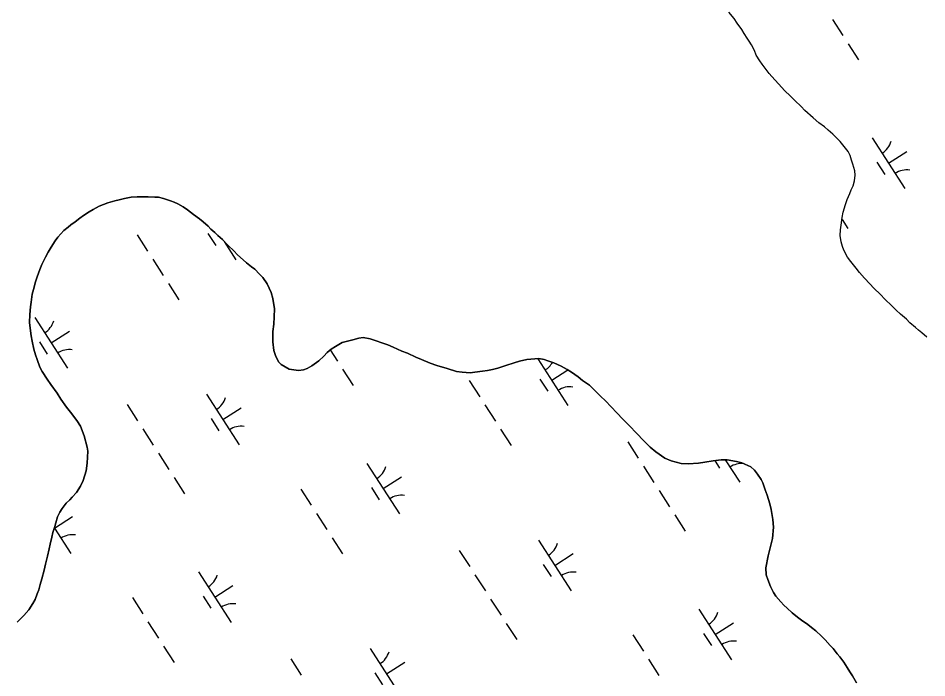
# Model space of a CAD drawing. Extents: x 3937982 to 3958556, y 219448 to 241894.
# Drawn here: x 3953596 to 3954350, y 227968 to 228516 of the extents above; entities that cross this region are included whole.
import ezdxf

# ---------------------------------------------------------------- set-up
doc = ezdxf.new("R2010")
doc.units = 0
doc.layers.add('V-TOPO-SHOR', color=7, linetype='Continuous')
doc.layers.add('V-WETL-SWMP', color=7, linetype='Continuous')

msp = doc.modelspace()

# ---------------------------------------------------------------- linework, layer by layer
at = {"layer": 'V-TOPO-SHOR'}
for points in [[(3954280.468, 228410.754), (3954278.162, 228413.387), (3954274.728, 228417.105), (3954272.19, 228419.425), (3954268.289, 228422.945), (3954265.245, 228425.497), (3954260.682, 228428.897), (3954255.767, 228433.036), (3954249.017, 228439.069), (3954245.775, 228442.553), (3954240.78, 228447.585), (3954237.149, 228451.03), (3954232.154, 228455.634), (3954227.232, 228461.016), (3954223.915, 228464.694), (3954219.227, 228469.92), (3954216.882, 228473.058), (3954213.636, 228477.592), (3954211.524, 228480.382), (3954208.665, 228485.11), (3954207.133, 228488.875), (3954204.665, 228493.722), (3954202.71, 228496.628), (3954201.182, 228499.305), (3954198.56, 228503.141), (3954196.641, 228506.32), (3954192.849, 228511.747), (3954190.227, 228515.622), (3954185.967, 228520.85)], [(3954350.268, 228250.954), (3954346.17, 228254.629), (3954343.44, 228256.949), (3954340.71, 228259.075), (3954336.223, 228262.943), (3954333.294, 228265.845), (3954328.418, 228270.099), (3954324.906, 228273.388), (3954321.197, 228277.064), (3954315.344, 228282.676), (3954311.635, 228286.352), (3954306.171, 228291.577), (3954302.851, 228295.255), (3954298.554, 228299.9), (3954294.257, 228304.739), (3954291.521, 228308.227), (3954287.222, 228313.844), (3954284.486, 228317.525), (3954281.353, 228323.146), (3954280.171, 228326.251), (3954278.989, 228330.132), (3954278.383, 228335.377), (3954278.557, 228340.042), (3954279.125, 228343.932), (3954280.069, 228350.35), (3954280.904, 228354.862), (3954282.819, 228361.206), (3954284.085, 228365.37), (3954286.2, 228370.316), (3954287.548, 228373.431), (3954289.088, 228376.743), (3954290.237, 228380.789), (3954290.684, 228385.418), (3954290.395, 228389.186), (3954288.818, 228394.62), (3954287.714, 228398.036), (3954286.647, 228401.919), (3954285.002, 228404.982), (3954280.468, 228410.754)], [(3953808.187, 228239.834), (3953807.186, 228247.018), (3953807.341, 228255.571), (3953808.093, 228261.792), (3953808.455, 228268.014), (3953808.619, 228274.621), (3953807.222, 228283.167), (3953805.84, 228288.214), (3953802.7, 228295.197), (3953798.985, 228300.428), (3953796.329, 228303.371), (3953792.231, 228307.473), (3953789.54, 228309.443), (3953785.485, 228312.769), (3953782.558, 228315.129), (3953777.991, 228319.46), (3953774.79, 228322.673), (3953770.225, 228326.968), (3953767.882, 228329.407), (3953765.384, 228331.961), (3953761.677, 228335.287), (3953759.178, 228337.843), (3953755.861, 228340.784), (3953753.52, 228343.143), (3953749.461, 228346.741), (3953746.342, 228349.099), (3953741.465, 228352.885), (3953736.396, 228356.635), (3953732.966, 228359.068), (3953728.29, 228361.731), (3953725.329, 228363.078), (3953722.372, 228364.154), (3953716.416, 228366.148), (3953712.486, 228367.183), (3953709.375, 228367.285), (3953703.895, 228367.572), (3953698.453, 228367.471), (3953694.722, 228367.377), (3953689.669, 228367.121), (3953684.037, 228366.165), (3953679.573, 228364.979), (3953676.079, 228364.186), (3953670.256, 228362.413), (3953666.568, 228361.231), (3953663.076, 228359.66), (3953658.192, 228356.92), (3953654.741, 228354.921), (3953649.973, 228351.909), (3953647.145, 228349.875), (3953643.192, 228346.864), (3953639.628, 228344.206), (3953637.226, 228342.369), (3953633.857, 228339.477), (3953628.749, 228333.974), (3953626.626, 228330.974), (3953623.148, 228325.711), (3953620.836, 228321.621), (3953618.522, 228317.334), (3953615.437, 228311.297), (3953613.901, 228307.209), (3953611.595, 228300.979), (3953610.254, 228296.891), (3953608.532, 228290.471), (3953607.577, 228286.579), (3953606.633, 228280.163)], [(3953606.633, 228280.163), (3953606.068, 228276.079), (3953605.511, 228269.857), (3953605.15, 228263.249), (3953605.755, 228258.587), (3953606.754, 228251.983), (3953607.356, 228247.71), (3953608.939, 228240.915), (3953610.125, 228236.451), (3953611.503, 228232.375), (3953613.863, 228226.165), (3953615.822, 228222.481), (3953619.931, 228216.085), (3953623.058, 228211.631), (3953628.143, 228204.461), (3953631.275, 228199.615), (3953635.967, 228193.029), (3953639.288, 228188.767), (3953644.566, 228181.793), (3953647.503, 228177.142), (3953650.647, 228169.186), (3953653.213, 228159.675), (3953653.616, 228156.374), (3953653.076, 228146.459), (3953652.326, 228140.043), (3953649.834, 228132.064), (3953647.716, 228127.196), (3953644.241, 228122.127), (3953640.761, 228118.226), (3953638.631, 228116.079), (3953635.729, 228113.151), (3953632.249, 228108.86), (3953630.318, 228105.743), (3953628.588, 228101.85), (3953627.054, 228096.789), (3953626.29, 228093.871), (3953624.756, 228088.81)], [(3953985.503, 228223.302), (3953981.229, 228222.7), (3953975.013, 228221.895), (3953971.128, 228221.492), (3953964.519, 228221.85), (3953959.657, 228222.606), (3953951.873, 228224.906), (3953943.312, 228227.394), (3953937.86, 228229.315), (3953930.657, 228232.393), (3953925.986, 228234.316), (3953918.974, 228237.589), (3953914.302, 228239.514), (3953907.097, 228242.592), (3953902.618, 228244.516), (3953898.53, 228246.054), (3953892.11, 228248.163), (3953888.02, 228249.699), (3953882.382, 228250.647), (3953878.691, 228250.049), (3953873.643, 228248.861), (3953870.344, 228248.069), (3953864.908, 228246.492), (3953859.285, 228243.356), (3953855.602, 228241.009), (3953852.311, 228238.273), (3953849.604, 228235.347), (3953845.344, 228231.441), (3953839.726, 228227.337), (3953835.655, 228224.988), (3953832.745, 228224.003), (3953828.47, 228223.206), (3953820.887, 228224.533), (3953814.069, 228228.197), (3953811.921, 228230.52), (3953809.371, 228235.756), (3953808.187, 228239.834)], [(3954238.437, 228022.08), (3954234.341, 228025.951), (3954231.607, 228028.66), (3954229.069, 228031.175), (3954224.967, 228036.017), (3954223.011, 228039.118), (3954220.462, 228044.16), (3954218.107, 228049.786), (3954216.728, 228053.667), (3954216.509, 228059.495), (3954218.604, 228069.416), (3954219.939, 228075.058), (3954222.233, 228084.008), (3954222.971, 228093.338), (3954222.36, 228099.556), (3954220.963, 228107.908), (3954219.778, 228112.567), (3954217.609, 228119.942), (3954216.034, 228124.404), (3954214.068, 228130.032), (3954212.694, 228132.748), (3954209.759, 228137.399), (3954207.217, 228140.692), (3954204.096, 228143.4), (3954196.699, 228146.67), (3954192.224, 228147.817), (3954184.444, 228149.144), (3954179.389, 228149.316), (3954172.786, 228148.317), (3954165.794, 228147.121), (3954160.552, 228146.32), (3954152.001, 228145.894), (3954146.363, 228146.259), (3954137.999, 228148.362), (3954132.742, 228150.67), (3954125.334, 228155.692), (3954120.652, 228159.753), (3954115.969, 228164.396), (3954108.551, 228171.943), (3954104.06, 228176.782), (3954097.422, 228183.557), (3954093.324, 228187.62), (3954087.661, 228193.621), (3954083.952, 228197.686), (3954078.877, 228202.716), (3954073.608, 228207.746), (3954070.096, 228211.035), (3954064.441, 228215.092), (3954060.736, 228217.992), (3954055.276, 228222.049), (3954051.77, 228224.171), (3954046.705, 228227.065), (3954043.588, 228228.412), (3954040.67, 228229.565), (3954035.607, 228231.486), (3954032.494, 228232.445), (3954028.021, 228233.202), (3954021.415, 228232.787), (3954018.113, 228232.383), (3954012.094, 228230.997), (3954007.629, 228229.616), (3954000.644, 228227.45), (3953994.045, 228225.283), (3953989.578, 228224.292), (3953985.503, 228223.302)], [(3953624.756, 228088.81), (3953623.801, 228084.919), (3953622.466, 228079.084), (3953621.512, 228075.193), (3953620.177, 228069.162), (3953618.456, 228062.547), (3953617.506, 228057.685), (3953615.593, 228050.291), (3953614.254, 228045.622), (3953613.107, 228041.34), (3953611.761, 228037.835), (3953610.031, 228033.359), (3953608.104, 228029.852), (3953604.821, 228024.786), (3953600.567, 228019.907), (3953598.437, 228017.761), (3953595.148, 228014.443)], [(3954291.744, 227964.202), (3954288.416, 227969.823), (3954286.264, 227973.313), (3954284.109, 227976.803), (3954281.369, 227981.259), (3954278.047, 227985.521), (3954275.897, 227988.233), (3954272.383, 227992.493), (3954270.038, 227995.204), (3954265.743, 227999.655), (3954262.812, 228002.948), (3954258.131, 228007.201), (3954254.426, 228010.101), (3954251.305, 228012.614), (3954246.043, 228016.09), (3954242.728, 228018.603), (3954238.437, 228022.08)]]:
    msp.add_lwpolyline(points, dxfattribs=at)
at = {"layer": 'V-WETL-SWMP'}
for p, q in [((3954271.836, 228514.735), (3954280.496, 228501.281)), ((3954284.826, 228494.554), (3954293.486, 228481.1)), ((3954304.983, 228416.363), (3954332.045, 228374.32)), ((3954318.514, 228395.342), (3954333.65, 228405.084)), ((3954308.779, 228396.211), (3954315.274, 228386.12)), ((3954279.839, 228348.791), (3954284.757, 228341.151)), ((3953694.687, 228335.896), (3953703.347, 228322.442)), ((3953753.349, 228337.14), (3953759.844, 228327.05)), ((3953766.774, 228330.54), (3953776.616, 228315.25)), ((3953707.677, 228315.715), (3953716.337, 228302.261)), ((3953720.667, 228295.534), (3953729.327, 228282.081)), ((3953609.686, 228267.263), (3953636.749, 228225.22)), ((3953623.217, 228246.242), (3953638.353, 228255.984)), ((3953613.482, 228247.111), (3953619.977, 228237.021)), ((3953854.933, 228240.453), (3953860.894, 228231.192)), ((3954027.275, 228233.156), (3954052.311, 228194.261)), ((3953865.224, 228224.466), (3953873.884, 228211.012)), ((3954038.78, 228215.283), (3954052.192, 228223.916)), ((3953970.383, 228214.907), (3953979.042, 228201.453)), ((3954029.045, 228216.152), (3954035.54, 228206.061)), ((3953752.252, 228203.573), (3953779.314, 228161.53)), ((3953686.387, 228194.978), (3953695.047, 228181.524)), ((3953765.783, 228182.552), (3953780.919, 228192.294)), ((3953983.372, 228194.726), (3953992.032, 228181.272)), ((3953756.048, 228183.421), (3953762.543, 228173.33)), ((3953699.377, 228174.798), (3953708.037, 228161.344)), ((3953996.362, 228174.546), (3954005.022, 228161.092)), ((3954101.949, 228164.019), (3954110.609, 228150.565)), ((3953712.367, 228154.617), (3953721.027, 228141.163)), ((3953885.381, 228146.275), (3953912.444, 228104.231)), ((3954114.939, 228143.838), (3954123.599, 228130.384)), ((3954174.146, 228148.523), (3954178.105, 228142.371)), ((3954182.887, 228149.197), (3954194.877, 228130.571)), ((3953725.357, 228134.436), (3953734.017, 228120.982)), ((3953898.912, 228125.253), (3953914.048, 228134.995)), ((3953830.515, 228124.878), (3953839.175, 228111.424)), ((3953889.177, 228126.122), (3953895.672, 228116.032)), ((3954127.929, 228123.658), (3954136.589, 228110.204)), ((3953625.916, 228092.522), (3953641.052, 228102.265)), ((3953843.505, 228104.697), (3953852.165, 228091.243)), ((3954140.919, 228103.477), (3954149.579, 228090.023)), ((3953625.892, 228092.56), (3953639.447, 228071.5)), ((3953856.495, 228084.516), (3953865.155, 228071.062)), ((3954027.947, 228082.584), (3954055.009, 228040.541)), ((3953962.082, 228073.99), (3953970.742, 228060.536)), ((3954041.478, 228061.563), (3954056.614, 228071.305)), ((3954031.743, 228062.432), (3954038.238, 228052.342)), ((3953745.514, 228056.245), (3953772.576, 228014.202)), ((3953975.072, 228053.809), (3953983.732, 228040.355)), ((3953759.045, 228035.224), (3953774.181, 228044.966)), ((3953690.648, 228034.848), (3953699.308, 228021.394)), ((3953749.31, 228036.093), (3953755.805, 228026.002)), ((3953988.062, 228033.628), (3953996.722, 228020.174)), ((3954161.076, 228025.286), (3954188.139, 227983.243)), ((3953703.638, 228014.667), (3953712.298, 228001.213)), ((3954001.052, 228013.447), (3954009.712, 227999.993)), ((3954174.608, 228004.264), (3954189.743, 228014.007)), ((3954106.21, 228003.889), (3954114.87, 227990.435)), ((3954164.872, 228005.133), (3954171.367, 227995.043)), ((3953716.628, 227994.487), (3953725.288, 227981.033)), ((3953888.08, 227992.555), (3953915.142, 227950.512)), ((3953822.215, 227983.96), (3953830.875, 227970.506)), ((3953901.611, 227971.533), (3953916.747, 227981.276)), ((3954119.2, 227983.708), (3954127.86, 227970.254)), ((3953891.876, 227972.403), (3953898.371, 227962.312))]:
    msp.add_line(p, q, dxfattribs=at)
for points in [[(3954272.19, 228419.425), (3954268.288, 228422.945), (3954265.245, 228425.497), (3954260.683, 228428.898), (3954255.768, 228433.036), (3954249.017, 228439.07), (3954245.776, 228442.554), (3954240.779, 228447.586), (3954237.149, 228451.029), (3954232.154, 228455.633), (3954227.233, 228461.015), (3954223.914, 228464.693), (3954219.227, 228469.92), (3954216.881, 228473.058), (3954213.635, 228477.592), (3954211.524, 228480.381), (3954208.666, 228485.111), (3954207.134, 228488.875), (3954204.665, 228493.723), (3954202.709, 228496.629), (3954201.181, 228499.305), (3954198.56, 228503.141), (3954196.642, 228506.32), (3954192.848, 228511.746), (3954190.227, 228515.621), (3954185.968, 228520.85)], [(3954350.268, 228250.954), (3954346.17, 228254.629), (3954343.44, 228256.949), (3954340.71, 228259.075), (3954336.223, 228262.943), (3954333.295, 228265.845), (3954328.418, 228270.1), (3954324.906, 228273.388), (3954321.197, 228277.065), (3954315.343, 228282.676), (3954311.634, 228286.352), (3954306.17, 228291.576), (3954302.85, 228295.254), (3954298.555, 228299.9), (3954294.258, 228304.74), (3954291.522, 228308.226), (3954287.222, 228313.844), (3954284.486, 228317.524), (3954281.352, 228323.147), (3954280.172, 228326.251), (3954278.989, 228330.133), (3954278.384, 228335.378), (3954278.558, 228340.043), (3954279.124, 228343.932), (3954280.068, 228350.35), (3954280.904, 228354.862), (3954282.82, 228361.206), (3954284.084, 228365.37), (3954286.201, 228370.316), (3954287.548, 228373.431), (3954289.088, 228376.742), (3954290.237, 228380.789), (3954290.683, 228385.417), (3954290.395, 228389.186), (3954288.817, 228394.62), (3954287.714, 228398.036), (3954286.647, 228401.918), (3954285.002, 228404.982), (3954280.468, 228410.754), (3954278.163, 228413.387), (3954274.727, 228417.104), (3954272.19, 228419.425)], [(3953606.633, 228280.163), (3953607.577, 228286.58), (3953608.531, 228290.471), (3953610.253, 228296.892), (3953611.596, 228300.979), (3953613.901, 228307.208), (3953615.438, 228311.296), (3953618.521, 228317.334), (3953620.835, 228321.62), (3953623.149, 228325.711), (3953626.625, 228330.973), (3953628.75, 228333.975), (3953633.857, 228339.478), (3953637.226, 228342.369), (3953639.628, 228344.206), (3953643.192, 228346.865), (3953647.144, 228349.875), (3953649.973, 228351.908), (3953654.74, 228354.922), (3953658.191, 228356.919), (3953663.077, 228359.661), (3953666.568, 228361.231), (3953670.256, 228362.413), (3953676.078, 228364.187), (3953679.573, 228364.979), (3953684.038, 228366.165), (3953689.67, 228367.122), (3953694.722, 228367.377), (3953698.453, 228367.471), (3953703.894, 228367.572), (3953709.376, 228367.285), (3953712.486, 228367.182), (3953716.416, 228366.149), (3953722.372, 228364.154), (3953725.33, 228363.078), (3953728.29, 228361.731), (3953732.966, 228359.069), (3953736.397, 228356.635), (3953741.466, 228352.886), (3953746.341, 228349.098), (3953749.461, 228346.741), (3953753.519, 228343.144), (3953755.861, 228340.783), (3953759.178, 228337.843), (3953761.676, 228335.288), (3953765.383, 228331.962), (3953767.882, 228329.407), (3953770.225, 228326.968), (3953774.791, 228322.674), (3953777.992, 228319.461), (3953782.558, 228315.128), (3953785.484, 228312.769), (3953789.541, 228309.444), (3953792.231, 228307.474), (3953796.33, 228303.371), (3953798.986, 228300.429), (3953802.701, 228295.197), (3953805.841, 228288.214), (3953807.223, 228283.167), (3953808.62, 228274.622), (3953808.455, 228268.014), (3953808.093, 228261.793), (3953807.342, 228255.571), (3953807.185, 228247.019), (3953808.188, 228239.833), (3953809.371, 228235.756), (3953811.92, 228230.52), (3953814.068, 228228.197), (3953820.886, 228224.534), (3953828.471, 228223.206), (3953832.744, 228224.002), (3953835.654, 228224.987), (3953839.726, 228227.336), (3953845.344, 228231.442), (3953849.603, 228235.347), (3953852.311, 228238.274), (3953855.603, 228241.009), (3953859.285, 228243.357), (3953864.908, 228246.491), (3953870.343, 228248.069), (3953873.643, 228248.861), (3953878.691, 228250.049), (3953882.381, 228250.648), (3953888.021, 228249.7), (3953892.109, 228248.163), (3953898.531, 228246.053), (3953902.619, 228244.516), (3953907.097, 228242.592), (3953914.302, 228239.514), (3953918.974, 228237.59), (3953925.985, 228234.317), (3953930.657, 228232.394), (3953937.861, 228229.315), (3953943.311, 228227.395), (3953951.873, 228224.906), (3953959.657, 228222.607), (3953964.519, 228221.851), (3953971.128, 228221.491), (3953975.013, 228221.896), (3953981.229, 228222.7), (3953985.502, 228223.302)], [(3953595.148, 228014.443), (3953598.438, 228017.761), (3953600.566, 228019.908), (3953604.821, 228024.785), (3953608.103, 228029.852), (3953610.031, 228033.359), (3953611.761, 228037.836), (3953613.106, 228041.34), (3953614.254, 228045.621), (3953615.594, 228050.291), (3953617.506, 228057.684), (3953618.456, 228062.547), (3953620.177, 228069.162), (3953621.511, 228075.193), (3953622.466, 228079.084), (3953623.801, 228084.92), (3953624.756, 228088.811), (3953626.289, 228093.87), (3953627.054, 228096.789), (3953628.587, 228101.849), (3953630.319, 228105.743), (3953632.249, 228108.861), (3953635.729, 228113.151), (3953638.631, 228116.079), (3953640.76, 228118.226), (3953644.241, 228122.128), (3953647.717, 228127.196), (3953649.834, 228132.064), (3953652.326, 228140.043), (3953653.076, 228146.459), (3953653.616, 228156.373), (3953653.213, 228159.676), (3953650.646, 228169.187), (3953647.502, 228177.142), (3953644.566, 228181.794), (3953639.289, 228188.767), (3953635.967, 228193.028), (3953631.274, 228199.616), (3953628.143, 228204.461), (3953623.059, 228211.63), (3953619.931, 228216.086), (3953615.822, 228222.482), (3953613.862, 228226.166), (3953611.503, 228232.375), (3953610.125, 228236.45), (3953608.94, 228240.915), (3953607.356, 228247.71), (3953606.754, 228251.983), (3953605.754, 228258.587), (3953605.151, 228263.248), (3953605.511, 228269.858), (3953606.067, 228276.079), (3953606.633, 228280.163)], [(3953985.502, 228223.302), (3953989.579, 228224.291), (3953994.045, 228225.282), (3954000.643, 228227.449), (3954007.63, 228229.617), (3954012.094, 228230.996), (3954018.113, 228232.383), (3954021.415, 228232.786), (3954028.021, 228233.203), (3954032.494, 228232.445), (3954035.608, 228231.487), (3954040.669, 228229.565), (3954043.589, 228228.412), (3954046.705, 228227.065), (3954051.77, 228224.171), (3954055.277, 228222.049), (3954060.737, 228217.991), (3954064.442, 228215.092), (3954070.095, 228211.035), (3954073.608, 228207.746), (3954078.877, 228202.716), (3954083.952, 228197.685), (3954087.662, 228193.62), (3954093.324, 228187.62), (3954097.422, 228183.556), (3954104.059, 228176.783), (3954108.55, 228171.943), (3954115.968, 228164.396), (3954120.652, 228159.752), (3954125.334, 228155.691), (3954132.741, 228150.67), (3954137.998, 228148.361), (3954146.364, 228146.259), (3954152.002, 228145.895), (3954160.551, 228146.32), (3954165.795, 228147.12), (3954172.786, 228148.317), (3954179.39, 228149.317), (3954184.444, 228149.144), (3954192.223, 228147.818), (3954196.698, 228146.671), (3954204.097, 228143.399), (3954207.218, 228140.692), (3954209.759, 228137.399), (3954212.694, 228132.747), (3954214.067, 228130.032), (3954216.034, 228124.405), (3954217.608, 228119.941), (3954219.778, 228112.566), (3954220.964, 228107.907), (3954222.361, 228099.556), (3954222.971, 228093.339), (3954222.234, 228084.008), (3954219.94, 228075.058), (3954218.604, 228069.416), (3954216.509, 228059.495), (3954216.729, 228053.666), (3954218.106, 228049.785), (3954220.462, 228044.159), (3954223.011, 228039.117), (3954224.968, 228036.016), (3954229.07, 228031.175), (3954231.607, 228028.66), (3954234.34, 228025.951), (3954238.438, 228022.081), (3954242.728, 228018.602), (3954246.043, 228016.09), (3954251.305, 228012.614), (3954254.426, 228010.101), (3954258.131, 228007.202), (3954262.813, 228002.947), (3954265.743, 227999.655), (3954270.038, 227995.204), (3954272.382, 227992.493), (3954275.898, 227988.233), (3954278.048, 227985.521), (3954281.37, 227981.26), (3954284.11, 227976.802), (3954286.263, 227973.313), (3954288.416, 227969.824), (3954291.744, 227964.202)]]:
    msp.add_lwpolyline(points, dxfattribs=at)
for centre, start, end in [((3954303.764, 228418.696), 301.99668, 343.540338), ((3954333.664, 228372.244), 81.996677, 123.540335), ((3953778.234, 228313.174), 121.463458, 123.540335), ((3953608.467, 228269.596), 301.99668, 343.540338), ((3953638.367, 228223.144), 81.996677, 123.540335), ((3954024.029, 228238.637), 301.99668, 330.808214), ((3954053.929, 228192.185), 81.996677, 123.540335), ((3953751.033, 228205.906), 301.99668, 343.540338), ((3953780.933, 228159.454), 81.996677, 123.540335), ((3953884.162, 228148.607), 301.99668, 343.540338), ((3954196.495, 228128.495), 84.718367, 123.540335), ((3953914.062, 228102.156), 81.996677, 123.540335), ((3953641.066, 228069.425), 81.996677, 123.540335), ((3954026.728, 228084.917), 301.99668, 343.540338), ((3953744.295, 228058.578), 301.99668, 343.540338), ((3954056.628, 228038.465), 81.996677, 123.540335), ((3953774.195, 228012.126), 81.996677, 123.540335), ((3954159.857, 228027.619), 301.99668, 343.540338), ((3954189.757, 227981.167), 81.996677, 123.540335), ((3953886.861, 227994.888), 301.99668, 343.540338)]:
    msp.add_arc(centre, 17.623, start, end, dxfattribs=at)

doc.saveas('drawing.dxf')
